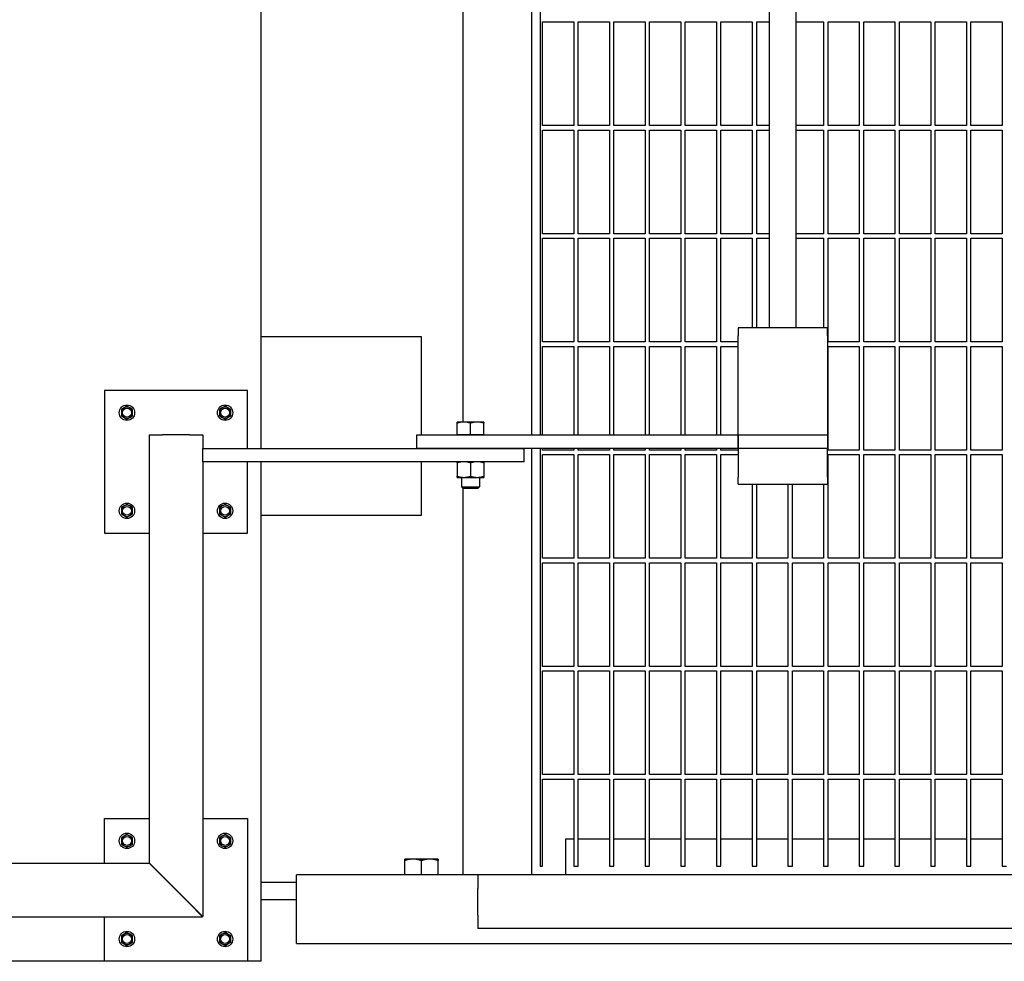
# Model space of a CAD drawing. Header units: inches. Extents: x 18 to 846, y -67 to 561.
# Tile 615 of 656: x 532 to 560, y 406 to 432. Entities that reach past the tile are written whole.
import ezdxf

# ---------------------------------------------------------------- set-up
doc = ezdxf.new("R2010")
doc.units = ezdxf.units.IN
doc.header["$LTSCALE"] = 24
doc.header["$MEASUREMENT"] = 0
doc.layers.add('Visible (ANSI)', color=7, linetype='Continuous', lineweight=30)

msp = doc.modelspace()

# ---------------------------------------------------------------- linework, layer by layer
at = {"layer": 'Visible (ANSI)'}
for p, q in [((538.67843, 445.13173), (538.67843, 420.38173)), ((546.25843, 444.75673), (546.25843, 420.75673)), ((546.50843, 444.75673), (546.50843, 420.75673)), ((544.33843, 444.39273), (544.33843, 421.12073)), ((552.92843, 423.75673), (552.92843, 441.75673)), ((553.67843, 423.75673), (553.67843, 441.75673)), ((546.57093, 429.42673), (546.57093, 432.33298)), ((546.57093, 432.33298), (547.44593, 432.33298)), ((547.44593, 432.33298), (547.44593, 429.42673)), ((547.57093, 429.42673), (547.57093, 432.33298)), ((547.57093, 432.33298), (548.44593, 432.33298)), ((548.44593, 432.33298), (548.44593, 429.42673)), ((548.57093, 429.42673), (548.57093, 432.33298)), ((548.57093, 432.33298), (549.44593, 432.33298)), ((549.44593, 432.33298), (549.44593, 429.42673)), ((549.57093, 429.42673), (549.57093, 432.33298)), ((549.57093, 432.33298), (550.44593, 432.33298)), ((550.44593, 432.33298), (550.44593, 429.42673)), ((550.57093, 429.42673), (550.57093, 432.33298)), ((550.57093, 432.33298), (551.44593, 432.33298)), ((551.44593, 432.33298), (551.44593, 429.42673)), ((551.57093, 429.42673), (551.57093, 432.33298)), ((551.57093, 432.33298), (552.44593, 432.33298)), ((552.44593, 432.33298), (552.44593, 429.42673)), ((552.57093, 429.42673), (552.57093, 432.33298)), ((552.57093, 432.33298), (552.92843, 432.33298)), ((553.67843, 432.33298), (554.44593, 432.33298)), ((554.44593, 432.33298), (554.44593, 429.42673)), ((554.57093, 429.42673), (554.57093, 432.33298)), ((554.57093, 432.33298), (555.44593, 432.33298)), ((555.44593, 432.33298), (555.44593, 429.42673)), ((555.57093, 429.42673), (555.57093, 432.33298)), ((555.57093, 432.33298), (556.44593, 432.33298)), ((556.44593, 432.33298), (556.44593, 429.42673)), ((556.57093, 429.42673), (556.57093, 432.33298)), ((556.57093, 432.33298), (557.44593, 432.33298)), ((557.44593, 432.33298), (557.44593, 429.42673)), ((557.57093, 429.42673), (557.57093, 432.33298)), ((557.57093, 432.33298), (558.44593, 432.33298)), ((558.44593, 432.33298), (558.44593, 429.42673)), ((558.57093, 429.42673), (558.57093, 432.33298)), ((558.57093, 432.33298), (559.44593, 432.33298)), ((559.44593, 432.33298), (559.44593, 429.42673)), ((547.44593, 429.42673), (546.57093, 429.42673)), ((546.57093, 426.39548), (546.57093, 429.30173)), ((546.57093, 429.30173), (547.44593, 429.30173)), ((547.44593, 429.30173), (547.44593, 426.39548)), ((548.44593, 429.42673), (547.57093, 429.42673)), ((547.57093, 426.39548), (547.57093, 429.30173)), ((547.57093, 429.30173), (548.44593, 429.30173)), ((548.44593, 429.30173), (548.44593, 426.39548)), ((549.44593, 429.42673), (548.57093, 429.42673)), ((548.57093, 426.39548), (548.57093, 429.30173)), ((548.57093, 429.30173), (549.44593, 429.30173)), ((549.44593, 429.30173), (549.44593, 426.39548)), ((550.44593, 429.42673), (549.57093, 429.42673)), ((549.57093, 426.39548), (549.57093, 429.30173)), ((549.57093, 429.30173), (550.44593, 429.30173)), ((550.44593, 429.30173), (550.44593, 426.39548)), ((551.44593, 429.42673), (550.57093, 429.42673)), ((550.57093, 426.39548), (550.57093, 429.30173)), ((550.57093, 429.30173), (551.44593, 429.30173)), ((551.44593, 429.30173), (551.44593, 426.39548)), ((552.44593, 429.42673), (551.57093, 429.42673)), ((551.57093, 426.39548), (551.57093, 429.30173)), ((551.57093, 429.30173), (552.44593, 429.30173)), ((552.44593, 429.30173), (552.44593, 426.39548)), ((552.92843, 429.42673), (552.57093, 429.42673)), ((552.57093, 426.39548), (552.57093, 429.30173)), ((552.57093, 429.30173), (552.92843, 429.30173)), ((554.44593, 429.42673), (553.67843, 429.42673)), ((553.67843, 429.30173), (554.44593, 429.30173)), ((554.44593, 429.30173), (554.44593, 426.39548)), ((555.44593, 429.42673), (554.57093, 429.42673)), ((554.57093, 426.39548), (554.57093, 429.30173)), ((554.57093, 429.30173), (555.44593, 429.30173)), ((555.44593, 429.30173), (555.44593, 426.39548)), ((556.44593, 429.42673), (555.57093, 429.42673)), ((555.57093, 426.39548), (555.57093, 429.30173)), ((555.57093, 429.30173), (556.44593, 429.30173)), ((556.44593, 429.30173), (556.44593, 426.39548)), ((557.44593, 429.42673), (556.57093, 429.42673)), ((556.57093, 426.39548), (556.57093, 429.30173)), ((556.57093, 429.30173), (557.44593, 429.30173)), ((557.44593, 429.30173), (557.44593, 426.39548)), ((558.44593, 429.42673), (557.57093, 429.42673)), ((557.57093, 426.39548), (557.57093, 429.30173)), ((557.57093, 429.30173), (558.44593, 429.30173)), ((558.44593, 429.30173), (558.44593, 426.39548)), ((559.44593, 429.42673), (558.57093, 429.42673)), ((558.57093, 426.39548), (558.57093, 429.30173)), ((558.57093, 429.30173), (559.44593, 429.30173)), ((559.44593, 429.30173), (559.44593, 426.39548)), ((547.44593, 426.39548), (546.57093, 426.39548)), ((546.57093, 423.36423), (546.57093, 426.27048)), ((546.57093, 426.27048), (547.44593, 426.27048)), ((547.44593, 426.27048), (547.44593, 423.36423)), ((548.44593, 426.39548), (547.57093, 426.39548)), ((547.57093, 423.36423), (547.57093, 426.27048)), ((547.57093, 426.27048), (548.44593, 426.27048)), ((548.44593, 426.27048), (548.44593, 423.36423)), ((549.44593, 426.39548), (548.57093, 426.39548)), ((548.57093, 423.36423), (548.57093, 426.27048)), ((548.57093, 426.27048), (549.44593, 426.27048)), ((549.44593, 426.27048), (549.44593, 423.36423)), ((550.44593, 426.39548), (549.57093, 426.39548)), ((549.57093, 423.36423), (549.57093, 426.27048)), ((549.57093, 426.27048), (550.44593, 426.27048)), ((550.44593, 426.27048), (550.44593, 423.36423)), ((551.44593, 426.39548), (550.57093, 426.39548)), ((550.57093, 423.36423), (550.57093, 426.27048)), ((550.57093, 426.27048), (551.44593, 426.27048)), ((551.44593, 426.27048), (551.44593, 423.36423)), ((552.44593, 426.39548), (551.57093, 426.39548)), ((551.57093, 423.36423), (551.57093, 426.27048)), ((551.57093, 426.27048), (552.44593, 426.27048)), ((552.44593, 426.27048), (552.44593, 423.75673)), ((552.92843, 426.39548), (552.57093, 426.39548)), ((552.57093, 423.75673), (552.57093, 426.27048)), ((552.57093, 426.27048), (552.92843, 426.27048)), ((554.44593, 426.39548), (553.67843, 426.39548)), ((553.67843, 426.27048), (554.44593, 426.27048)), ((554.44593, 426.27048), (554.44593, 423.75673)), ((555.44593, 426.39548), (554.57093, 426.39548)), ((554.57093, 423.36423), (554.57093, 426.27048)), ((554.57093, 426.27048), (555.44593, 426.27048)), ((555.44593, 426.27048), (555.44593, 423.36423)), ((556.44593, 426.39548), (555.57093, 426.39548)), ((555.57093, 423.36423), (555.57093, 426.27048)), ((555.57093, 426.27048), (556.44593, 426.27048)), ((556.44593, 426.27048), (556.44593, 423.36423)), ((557.44593, 426.39548), (556.57093, 426.39548)), ((556.57093, 423.36423), (556.57093, 426.27048)), ((556.57093, 426.27048), (557.44593, 426.27048)), ((557.44593, 426.27048), (557.44593, 423.36423)), ((558.44593, 426.39548), (557.57093, 426.39548)), ((557.57093, 423.36423), (557.57093, 426.27048)), ((557.57093, 426.27048), (558.44593, 426.27048)), ((558.44593, 426.27048), (558.44593, 423.36423)), ((559.44593, 426.39548), (558.57093, 426.39548)), ((558.57093, 423.36423), (558.57093, 426.27048)), ((558.57093, 426.27048), (559.44593, 426.27048)), ((559.44593, 426.27048), (559.44593, 423.36423)), ((554.55343, 423.75673), (552.05343, 423.75673)), ((552.05343, 423.75673), (552.05343, 423.53706)), ((554.55343, 423.53706), (554.55343, 423.75673)), ((543.17843, 423.50673), (538.67843, 423.50673)), ((543.17843, 420.75673), (543.17843, 423.50673)), ((552.05343, 420.86657), (552.05343, 423.53706)), ((554.55343, 423.53706), (554.55343, 420.86657)), ((547.44593, 423.36423), (546.57093, 423.36423)), ((546.57093, 420.75673), (546.57093, 423.23923)), ((546.57093, 423.23923), (547.44593, 423.23923)), ((547.44593, 423.23923), (547.44593, 420.75673)), ((548.44593, 423.36423), (547.57093, 423.36423)), ((547.57093, 420.75673), (547.57093, 423.23923)), ((547.57093, 423.23923), (548.44593, 423.23923)), ((548.44593, 423.23923), (548.44593, 420.75673)), ((549.44593, 423.36423), (548.57093, 423.36423)), ((548.57093, 420.75673), (548.57093, 423.23923)), ((548.57093, 423.23923), (549.44593, 423.23923)), ((549.44593, 423.23923), (549.44593, 420.75673)), ((550.44593, 423.36423), (549.57093, 423.36423)), ((549.57093, 420.75673), (549.57093, 423.23923)), ((549.57093, 423.23923), (550.44593, 423.23923)), ((550.44593, 423.23923), (550.44593, 420.75673)), ((551.44593, 423.36423), (550.57093, 423.36423)), ((550.57093, 420.75673), (550.57093, 423.23923)), ((550.57093, 423.23923), (551.44593, 423.23923)), ((551.44593, 423.23923), (551.44593, 420.75673)), ((552.05343, 423.36423), (551.57093, 423.36423)), ((551.57093, 420.75673), (551.57093, 423.23923)), ((551.57093, 423.23923), (552.05343, 423.23923)), ((555.44593, 423.36423), (554.57093, 423.36423)), ((554.57093, 420.33298), (554.57093, 423.23923)), ((554.57093, 423.23923), (555.44593, 423.23923)), ((555.44593, 423.23923), (555.44593, 420.33298)), ((556.44593, 423.36423), (555.57093, 423.36423)), ((555.57093, 420.33298), (555.57093, 423.23923)), ((555.57093, 423.23923), (556.44593, 423.23923)), ((556.44593, 423.23923), (556.44593, 420.33298)), ((557.44593, 423.36423), (556.57093, 423.36423)), ((556.57093, 420.33298), (556.57093, 423.23923)), ((556.57093, 423.23923), (557.44593, 423.23923)), ((557.44593, 423.23923), (557.44593, 420.33298)), ((558.44593, 423.36423), (557.57093, 423.36423)), ((557.57093, 420.33298), (557.57093, 423.23923)), ((557.57093, 423.23923), (558.44593, 423.23923)), ((558.44593, 423.23923), (558.44593, 420.33298)), ((559.44593, 423.36423), (558.57093, 423.36423)), ((558.57093, 420.33298), (558.57093, 423.23923)), ((558.57093, 423.23923), (559.44593, 423.23923)), ((559.44593, 423.23923), (559.44593, 420.33298)), ((538.30343, 422.00673), (534.30343, 422.00673)), ((534.30343, 422.00673), (534.30343, 418.00673)), ((538.30343, 420.38173), (538.30343, 422.00673)), ((534.85043, 421.51683), (534.77243, 421.4718)), ((534.92843, 421.56186), (534.85043, 421.51683)), ((535.00643, 421.51683), (534.92843, 421.56186)), ((535.08443, 421.4718), (535.00643, 421.51683)), ((537.60043, 421.51683), (537.52243, 421.4718)), ((537.67843, 421.56186), (537.60043, 421.51683)), ((537.75643, 421.51683), (537.67843, 421.56186)), ((537.83443, 421.4718), (537.75643, 421.51683)), ((534.77243, 421.4718), (534.77243, 421.38173)), ((534.77243, 421.38173), (534.77243, 421.29166)), ((534.77243, 421.29166), (534.85043, 421.24663)), ((534.85043, 421.24663), (534.92843, 421.2016)), ((534.92843, 421.2016), (535.00643, 421.24663)), ((535.00643, 421.24663), (535.08443, 421.29166)), ((535.08443, 421.38173), (535.08443, 421.4718)), ((535.08443, 421.29166), (535.08443, 421.38173)), ((537.52243, 421.4718), (537.52243, 421.38173)), ((537.52243, 421.38173), (537.52243, 421.29166)), ((537.52243, 421.29166), (537.60043, 421.24663)), ((537.60043, 421.24663), (537.67843, 421.2016)), ((537.67843, 421.2016), (537.75643, 421.24663)), ((537.75643, 421.24663), (537.83443, 421.29166)), ((537.83443, 421.38173), (537.83443, 421.4718)), ((537.83443, 421.29166), (537.83443, 421.38173)), ((544.36593, 421.12073), (544.17843, 421.12073)), ((544.17843, 420.75673), (544.17843, 421.08724)), ((544.74093, 421.12073), (544.36593, 421.12073)), ((544.55343, 420.75673), (544.55343, 421.08724)), ((544.92843, 421.12073), (544.74093, 421.12073)), ((544.92843, 420.75673), (544.92843, 421.08724)), ((535.55343, 420.75673), (535.55343, 408.7638)), ((535.55343, 420.75673), (535.92843, 420.75673)), ((536.67843, 420.75673), (535.92843, 420.75673)), ((536.67843, 420.75673), (537.05343, 420.75673)), ((537.05343, 420.75673), (537.05343, 420.38173)), ((543.05343, 420.75673), (552.05343, 420.75673)), ((543.05343, 420.38173), (543.05343, 420.75673)), ((544.36593, 420.75673), (544.17843, 420.75673)), ((544.17843, 420.75673), (544.17843, 420.75673)), ((544.55343, 420.75673), (544.36593, 420.75673)), ((544.74093, 420.75673), (544.55343, 420.75673)), ((544.92843, 420.75673), (544.74093, 420.75673)), ((544.92843, 420.75673), (544.92843, 420.75673)), ((552.05343, 420.75673), (552.05343, 420.86657)), ((552.05343, 420.75673), (554.55343, 420.75673)), ((552.05343, 420.38173), (552.05343, 420.75673)), ((552.05343, 420.75673), (552.05343, 420.38173)), ((554.55343, 420.86657), (554.55343, 420.75673)), ((554.55343, 420.75673), (554.55343, 420.38173)), ((537.05343, 420.38173), (546.05343, 420.38173)), ((537.05343, 420.00673), (537.05343, 420.38173)), ((552.05343, 420.38173), (543.05343, 420.38173)), ((546.05343, 420.00673), (546.05343, 420.38173)), ((546.25843, 420.38173), (546.25843, 408.42673)), ((546.50843, 420.38173), (546.50843, 408.67673)), ((546.57093, 420.33298), (546.57093, 420.38173)), ((547.44593, 420.33298), (546.57093, 420.33298)), ((546.57093, 417.30173), (546.57093, 420.20798)), ((546.57093, 420.20798), (547.44593, 420.20798)), ((547.44593, 420.38173), (547.44593, 420.33298)), ((547.44593, 420.20798), (547.44593, 417.30173)), ((547.57093, 420.33298), (547.57093, 420.38173)), ((548.44593, 420.33298), (547.57093, 420.33298)), ((547.57093, 417.30173), (547.57093, 420.20798)), ((547.57093, 420.20798), (548.44593, 420.20798)), ((548.44593, 420.38173), (548.44593, 420.33298)), ((548.44593, 420.20798), (548.44593, 417.30173)), ((548.57093, 420.33298), (548.57093, 420.38173)), ((549.44593, 420.33298), (548.57093, 420.33298)), ((548.57093, 417.30173), (548.57093, 420.20798)), ((548.57093, 420.20798), (549.44593, 420.20798)), ((549.44593, 420.38173), (549.44593, 420.33298)), ((549.44593, 420.20798), (549.44593, 417.30173)), ((549.57093, 420.33298), (549.57093, 420.38173)), ((550.44593, 420.33298), (549.57093, 420.33298)), ((549.57093, 417.30173), (549.57093, 420.20798)), ((549.57093, 420.20798), (550.44593, 420.20798)), ((550.44593, 420.38173), (550.44593, 420.33298)), ((550.44593, 420.20798), (550.44593, 417.30173)), ((550.57093, 420.33298), (550.57093, 420.38173)), ((551.44593, 420.33298), (550.57093, 420.33298)), ((550.57093, 417.30173), (550.57093, 420.20798)), ((550.57093, 420.20798), (551.44593, 420.20798)), ((551.44593, 420.38173), (551.44593, 420.33298)), ((551.44593, 420.20798), (551.44593, 417.30173)), ((551.57093, 420.33298), (551.57093, 420.38173)), ((552.05343, 420.33298), (551.57093, 420.33298)), ((551.57093, 417.30173), (551.57093, 420.20798)), ((551.57093, 420.20798), (552.05343, 420.20798)), ((554.55343, 420.38173), (552.05343, 420.38173)), ((552.05343, 420.38173), (552.05343, 419.57173)), ((554.55343, 419.57173), (554.55343, 420.38173)), ((555.44593, 420.33298), (554.57093, 420.33298)), ((554.57093, 417.30173), (554.57093, 420.20798)), ((554.57093, 420.20798), (555.44593, 420.20798)), ((555.44593, 420.20798), (555.44593, 417.30173)), ((556.44593, 420.33298), (555.57093, 420.33298)), ((555.57093, 417.30173), (555.57093, 420.20798)), ((555.57093, 420.20798), (556.44593, 420.20798)), ((556.44593, 420.20798), (556.44593, 417.30173)), ((557.44593, 420.33298), (556.57093, 420.33298)), ((556.57093, 417.30173), (556.57093, 420.20798)), ((556.57093, 420.20798), (557.44593, 420.20798)), ((557.44593, 420.20798), (557.44593, 417.30173)), ((558.44593, 420.33298), (557.57093, 420.33298)), ((557.57093, 417.30173), (557.57093, 420.20798)), ((557.57093, 420.20798), (558.44593, 420.20798)), ((558.44593, 420.20798), (558.44593, 417.30173)), ((559.44593, 420.33298), (558.57093, 420.33298)), ((558.57093, 417.30173), (558.57093, 420.20798)), ((558.57093, 420.20798), (559.44593, 420.20798)), ((559.44593, 420.20798), (559.44593, 417.30173)), ((537.05343, 420.00673), (537.05343, 407.2638)), ((546.05343, 420.00673), (537.05343, 420.00673)), ((538.30343, 418.00673), (538.30343, 420.00673)), ((538.67843, 420.00673), (538.67843, 406.00673)), ((543.17843, 418.50673), (543.17843, 420.00673)), ((544.17843, 419.97324), (544.17843, 419.60222)), ((544.55343, 419.97324), (544.55343, 419.60222)), ((544.92843, 419.97324), (544.92843, 419.60222)), ((544.17843, 419.56873), (544.36593, 419.56873)), ((544.30343, 419.56873), (544.30343, 419.3025)), ((544.36593, 419.56873), (544.74093, 419.56873)), ((544.74093, 419.56873), (544.92843, 419.56873)), ((544.80343, 419.56873), (544.80343, 419.3025)), ((552.05343, 419.38173), (552.05343, 419.57173)), ((554.55343, 419.57173), (554.55343, 419.38173)), ((544.30343, 419.3025), (544.80343, 419.3025)), ((544.35062, 419.25673), (544.30343, 419.3025)), ((544.75624, 419.25673), (544.80343, 419.3025)), ((552.05343, 419.38173), (554.55343, 419.38173)), ((552.44593, 419.38173), (552.44593, 417.30173)), ((552.57093, 417.30173), (552.57093, 419.38173)), ((553.44593, 419.38173), (553.44593, 417.30173)), ((553.57093, 417.30173), (553.57093, 419.38173)), ((554.44593, 419.38173), (554.44593, 417.30173)), ((544.33843, 419.26855), (544.33843, 408.42673)), ((544.75624, 419.25673), (544.35062, 419.25673)), ((534.85043, 418.76683), (534.77243, 418.7218)), ((534.92843, 418.81186), (534.85043, 418.76683)), ((535.00643, 418.76683), (534.92843, 418.81186)), ((535.08443, 418.7218), (535.00643, 418.76683)), ((537.60043, 418.76683), (537.52243, 418.7218)), ((537.67843, 418.81186), (537.60043, 418.76683)), ((537.75643, 418.76683), (537.67843, 418.81186)), ((537.83443, 418.7218), (537.75643, 418.76683)), ((534.77243, 418.7218), (534.77243, 418.63173)), ((534.77243, 418.63173), (534.77243, 418.54166)), ((534.77243, 418.54166), (534.85043, 418.49663)), ((534.85043, 418.49663), (534.92843, 418.4516)), ((534.92843, 418.4516), (535.00643, 418.49663)), ((535.00643, 418.49663), (535.08443, 418.54166)), ((535.08443, 418.63173), (535.08443, 418.7218)), ((535.08443, 418.54166), (535.08443, 418.63173)), ((537.52243, 418.7218), (537.52243, 418.63173)), ((537.52243, 418.63173), (537.52243, 418.54166)), ((537.52243, 418.54166), (537.60043, 418.49663)), ((537.60043, 418.49663), (537.67843, 418.4516)), ((537.67843, 418.4516), (537.75643, 418.49663)), ((537.75643, 418.49663), (537.83443, 418.54166)), ((537.83443, 418.63173), (537.83443, 418.7218)), ((537.83443, 418.54166), (537.83443, 418.63173)), ((538.67843, 418.50673), (543.17843, 418.50673)), ((534.30343, 418.00673), (535.55343, 418.00673)), ((537.05343, 418.00673), (538.30343, 418.00673)), ((547.44593, 417.30173), (546.57093, 417.30173)), ((546.57093, 414.27048), (546.57093, 417.17673)), ((546.57093, 417.17673), (547.44593, 417.17673)), ((547.44593, 417.17673), (547.44593, 414.27048)), ((548.44593, 417.30173), (547.57093, 417.30173)), ((547.57093, 414.27048), (547.57093, 417.17673)), ((547.57093, 417.17673), (548.44593, 417.17673)), ((548.44593, 417.17673), (548.44593, 414.27048)), ((549.44593, 417.30173), (548.57093, 417.30173)), ((548.57093, 414.27048), (548.57093, 417.17673)), ((548.57093, 417.17673), (549.44593, 417.17673)), ((549.44593, 417.17673), (549.44593, 414.27048)), ((550.44593, 417.30173), (549.57093, 417.30173)), ((549.57093, 414.27048), (549.57093, 417.17673)), ((549.57093, 417.17673), (550.44593, 417.17673)), ((550.44593, 417.17673), (550.44593, 414.27048)), ((551.44593, 417.30173), (550.57093, 417.30173)), ((550.57093, 414.27048), (550.57093, 417.17673)), ((550.57093, 417.17673), (551.44593, 417.17673)), ((551.44593, 417.17673), (551.44593, 414.27048)), ((552.44593, 417.30173), (551.57093, 417.30173)), ((551.57093, 414.27048), (551.57093, 417.17673)), ((551.57093, 417.17673), (552.44593, 417.17673)), ((552.44593, 417.17673), (552.44593, 414.27048)), ((553.44593, 417.30173), (552.57093, 417.30173)), ((552.57093, 414.27048), (552.57093, 417.17673)), ((552.57093, 417.17673), (553.44593, 417.17673)), ((553.44593, 417.17673), (553.44593, 414.27048)), ((554.44593, 417.30173), (553.57093, 417.30173)), ((553.57093, 414.27048), (553.57093, 417.17673)), ((553.57093, 417.17673), (554.44593, 417.17673)), ((554.44593, 417.17673), (554.44593, 414.27048)), ((555.44593, 417.30173), (554.57093, 417.30173)), ((554.57093, 414.27048), (554.57093, 417.17673)), ((554.57093, 417.17673), (555.44593, 417.17673)), ((555.44593, 417.17673), (555.44593, 414.27048)), ((556.44593, 417.30173), (555.57093, 417.30173)), ((555.57093, 414.27048), (555.57093, 417.17673)), ((555.57093, 417.17673), (556.44593, 417.17673)), ((556.44593, 417.17673), (556.44593, 414.27048)), ((557.44593, 417.30173), (556.57093, 417.30173)), ((556.57093, 414.27048), (556.57093, 417.17673)), ((556.57093, 417.17673), (557.44593, 417.17673)), ((557.44593, 417.17673), (557.44593, 414.27048)), ((558.44593, 417.30173), (557.57093, 417.30173)), ((557.57093, 414.27048), (557.57093, 417.17673)), ((557.57093, 417.17673), (558.44593, 417.17673)), ((558.44593, 417.17673), (558.44593, 414.27048)), ((559.44593, 417.30173), (558.57093, 417.30173)), ((558.57093, 414.27048), (558.57093, 417.17673)), ((558.57093, 417.17673), (559.44593, 417.17673)), ((559.44593, 417.17673), (559.44593, 414.27048)), ((547.44593, 414.27048), (546.57093, 414.27048)), ((546.57093, 411.23923), (546.57093, 414.14548)), ((546.57093, 414.14548), (547.44593, 414.14548)), ((547.44593, 414.14548), (547.44593, 411.23923)), ((548.44593, 414.27048), (547.57093, 414.27048)), ((547.57093, 411.23923), (547.57093, 414.14548)), ((547.57093, 414.14548), (548.44593, 414.14548)), ((548.44593, 414.14548), (548.44593, 411.23923)), ((549.44593, 414.27048), (548.57093, 414.27048)), ((548.57093, 411.23923), (548.57093, 414.14548)), ((548.57093, 414.14548), (549.44593, 414.14548)), ((549.44593, 414.14548), (549.44593, 411.23923)), ((550.44593, 414.27048), (549.57093, 414.27048)), ((549.57093, 411.23923), (549.57093, 414.14548)), ((549.57093, 414.14548), (550.44593, 414.14548)), ((550.44593, 414.14548), (550.44593, 411.23923)), ((551.44593, 414.27048), (550.57093, 414.27048)), ((550.57093, 411.23923), (550.57093, 414.14548)), ((550.57093, 414.14548), (551.44593, 414.14548)), ((551.44593, 414.14548), (551.44593, 411.23923)), ((552.44593, 414.27048), (551.57093, 414.27048)), ((551.57093, 411.23923), (551.57093, 414.14548)), ((551.57093, 414.14548), (552.44593, 414.14548)), ((552.44593, 414.14548), (552.44593, 411.23923)), ((553.44593, 414.27048), (552.57093, 414.27048)), ((552.57093, 411.23923), (552.57093, 414.14548)), ((552.57093, 414.14548), (553.44593, 414.14548)), ((553.44593, 414.14548), (553.44593, 411.23923)), ((554.44593, 414.27048), (553.57093, 414.27048)), ((553.57093, 411.23923), (553.57093, 414.14548)), ((553.57093, 414.14548), (554.44593, 414.14548)), ((554.44593, 414.14548), (554.44593, 411.23923)), ((555.44593, 414.27048), (554.57093, 414.27048)), ((554.57093, 411.23923), (554.57093, 414.14548)), ((554.57093, 414.14548), (555.44593, 414.14548)), ((555.44593, 414.14548), (555.44593, 411.23923)), ((556.44593, 414.27048), (555.57093, 414.27048)), ((555.57093, 411.23923), (555.57093, 414.14548)), ((555.57093, 414.14548), (556.44593, 414.14548)), ((556.44593, 414.14548), (556.44593, 411.23923)), ((557.44593, 414.27048), (556.57093, 414.27048)), ((556.57093, 411.23923), (556.57093, 414.14548)), ((556.57093, 414.14548), (557.44593, 414.14548)), ((557.44593, 414.14548), (557.44593, 411.23923)), ((558.44593, 414.27048), (557.57093, 414.27048)), ((557.57093, 411.23923), (557.57093, 414.14548)), ((557.57093, 414.14548), (558.44593, 414.14548)), ((558.44593, 414.14548), (558.44593, 411.23923)), ((559.44593, 414.27048), (558.57093, 414.27048)), ((558.57093, 411.23923), (558.57093, 414.14548)), ((558.57093, 414.14548), (559.44593, 414.14548)), ((559.44593, 414.14548), (559.44593, 411.23923)), ((547.44593, 411.23923), (546.57093, 411.23923)), ((546.57093, 408.67673), (546.57093, 411.11423)), ((546.57093, 411.11423), (547.44593, 411.11423)), ((547.44593, 411.11423), (547.44593, 408.67673)), ((548.44593, 411.23923), (547.57093, 411.23923)), ((547.57093, 408.67673), (547.57093, 411.11423)), ((547.57093, 411.11423), (548.44593, 411.11423)), ((548.44593, 411.11423), (548.44593, 408.67673)), ((549.44593, 411.23923), (548.57093, 411.23923)), ((548.57093, 408.67673), (548.57093, 411.11423)), ((548.57093, 411.11423), (549.44593, 411.11423)), ((549.44593, 411.11423), (549.44593, 408.67673)), ((550.44593, 411.23923), (549.57093, 411.23923)), ((549.57093, 408.67673), (549.57093, 411.11423)), ((549.57093, 411.11423), (550.44593, 411.11423)), ((550.44593, 411.11423), (550.44593, 408.67673)), ((551.44593, 411.23923), (550.57093, 411.23923)), ((550.57093, 408.67673), (550.57093, 411.11423)), ((550.57093, 411.11423), (551.44593, 411.11423)), ((551.44593, 411.11423), (551.44593, 408.67673)), ((552.44593, 411.23923), (551.57093, 411.23923)), ((551.57093, 408.67673), (551.57093, 411.11423)), ((551.57093, 411.11423), (552.44593, 411.11423)), ((552.44593, 411.11423), (552.44593, 408.67673)), ((553.44593, 411.23923), (552.57093, 411.23923)), ((552.57093, 408.67673), (552.57093, 411.11423)), ((552.57093, 411.11423), (553.44593, 411.11423)), ((553.44593, 411.11423), (553.44593, 408.67673)), ((554.44593, 411.23923), (553.57093, 411.23923)), ((553.57093, 408.67673), (553.57093, 411.11423)), ((553.57093, 411.11423), (554.44593, 411.11423)), ((554.44593, 411.11423), (554.44593, 408.67673)), ((555.44593, 411.23923), (554.57093, 411.23923)), ((554.57093, 408.67673), (554.57093, 411.11423)), ((554.57093, 411.11423), (555.44593, 411.11423)), ((555.44593, 411.11423), (555.44593, 408.67673)), ((556.44593, 411.23923), (555.57093, 411.23923)), ((555.57093, 408.67673), (555.57093, 411.11423)), ((555.57093, 411.11423), (556.44593, 411.11423)), ((556.44593, 411.11423), (556.44593, 408.67673)), ((557.44593, 411.23923), (556.57093, 411.23923)), ((556.57093, 408.67673), (556.57093, 411.11423)), ((556.57093, 411.11423), (557.44593, 411.11423)), ((557.44593, 411.11423), (557.44593, 408.67673)), ((558.44593, 411.23923), (557.57093, 411.23923)), ((557.57093, 408.67673), (557.57093, 411.11423)), ((557.57093, 411.11423), (558.44593, 411.11423)), ((558.44593, 411.11423), (558.44593, 408.67673)), ((559.44593, 411.23923), (558.57093, 411.23923)), ((558.57093, 408.67673), (558.57093, 411.11423)), ((558.57093, 411.11423), (559.44593, 411.11423)), ((559.44593, 411.11423), (559.44593, 408.67673)), ((534.30343, 410.00673), (535.55343, 410.00673)), ((534.30343, 408.75673), (534.30343, 410.00673)), ((537.05343, 410.00673), (538.30343, 410.00673)), ((538.30343, 410.00673), (538.30343, 406.00673)), ((534.85043, 409.51683), (534.77243, 409.4718)), ((534.77243, 409.4718), (534.77243, 409.38173)), ((534.77243, 409.38173), (534.77243, 409.29166)), ((534.92843, 409.56186), (534.85043, 409.51683)), ((535.00643, 409.51683), (534.92843, 409.56186)), ((535.08443, 409.4718), (535.00643, 409.51683)), ((535.08443, 409.38173), (535.08443, 409.4718)), ((535.08443, 409.29166), (535.08443, 409.38173)), ((537.60043, 409.51683), (537.52243, 409.4718)), ((537.52243, 409.4718), (537.52243, 409.38173)), ((537.52243, 409.38173), (537.52243, 409.29166)), ((537.67843, 409.56186), (537.60043, 409.51683)), ((537.75643, 409.51683), (537.67843, 409.56186)), ((537.83443, 409.4718), (537.75643, 409.51683)), ((537.83443, 409.38173), (537.83443, 409.4718)), ((537.83443, 409.29166), (537.83443, 409.38173)), ((547.44593, 409.42673), (547.21843, 409.42673)), ((547.21843, 409.42673), (547.21843, 408.42673)), ((548.44593, 409.42673), (547.57093, 409.42673)), ((549.44593, 409.42673), (548.57093, 409.42673)), ((550.44593, 409.42673), (549.57093, 409.42673)), ((551.44593, 409.42673), (550.57093, 409.42673)), ((552.44593, 409.42673), (551.57093, 409.42673)), ((553.44593, 409.42673), (552.57093, 409.42673)), ((554.44593, 409.42673), (553.57093, 409.42673)), ((555.44593, 409.42673), (554.57093, 409.42673)), ((556.44593, 409.42673), (555.57093, 409.42673)), ((557.44593, 409.42673), (556.57093, 409.42673)), ((558.44593, 409.42673), (557.57093, 409.42673)), ((559.44593, 409.42673), (558.57093, 409.42673)), ((534.77243, 409.29166), (534.85043, 409.24663)), ((534.85043, 409.24663), (534.92843, 409.2016)), ((534.92843, 409.2016), (535.00643, 409.24663)), ((535.00643, 409.24663), (535.08443, 409.29166)), ((537.52243, 409.29166), (537.60043, 409.24663)), ((537.60043, 409.24663), (537.67843, 409.2016)), ((537.67843, 409.2016), (537.75643, 409.24663)), ((537.75643, 409.24663), (537.83443, 409.29166)), ((542.94393, 408.87073), (542.70943, 408.87073)), ((542.70943, 408.42673), (542.70943, 408.82884)), ((543.41293, 408.87073), (542.94393, 408.87073)), ((543.17843, 408.42673), (543.17843, 408.82884)), ((543.64743, 408.87073), (543.41293, 408.87073)), ((543.64743, 408.42673), (543.64743, 408.82884)), ((444.53743, 408.75673), (535.54636, 408.75673)), ((535.54636, 408.75673), (535.92136, 408.38173)), ((535.92843, 408.3888), (535.55343, 408.7638)), ((546.50843, 408.67673), (546.57093, 408.67673)), ((547.44593, 408.67673), (547.57093, 408.67673)), ((548.44593, 408.67673), (548.57093, 408.67673)), ((549.44593, 408.67673), (549.57093, 408.67673)), ((550.44593, 408.67673), (550.57093, 408.67673)), ((551.44593, 408.67673), (551.57093, 408.67673)), ((552.44593, 408.67673), (552.57093, 408.67673)), ((553.44593, 408.67673), (553.57093, 408.67673)), ((554.44593, 408.67673), (554.57093, 408.67673)), ((555.44593, 408.67673), (555.57093, 408.67673)), ((556.44593, 408.67673), (556.57093, 408.67673)), ((557.44593, 408.67673), (557.57093, 408.67673)), ((558.44593, 408.67673), (558.57093, 408.67673)), ((559.44593, 408.67673), (559.57093, 408.67673)), ((536.67136, 407.63173), (535.92136, 408.38173)), ((535.92843, 408.3888), (536.67843, 407.6388)), ((544.75843, 408.42673), (539.67843, 408.42673)), ((539.67843, 406.50673), (539.67843, 408.42673)), ((544.75843, 408.42673), (544.33843, 408.42673)), ((582.75843, 408.42673), (544.75843, 408.42673)), ((544.75843, 408.42673), (544.75843, 408.05173)), ((538.67843, 408.22673), (539.67843, 408.22673)), ((544.75843, 407.30173), (544.75843, 408.05173)), ((539.67843, 407.72673), (538.67843, 407.72673)), ((536.67136, 407.63173), (537.04636, 407.25673)), ((537.05343, 407.2638), (536.67843, 407.6388)), ((444.53743, 407.25673), (537.04636, 407.25673)), ((534.30343, 406.00673), (534.30343, 407.25673)), ((544.75843, 407.30173), (544.75843, 406.92673)), ((584.25843, 406.92673), (544.75843, 406.92673)), ((534.85043, 406.76683), (534.77243, 406.7218)), ((534.77243, 406.7218), (534.77243, 406.63173)), ((534.77243, 406.63173), (534.77243, 406.54166)), ((534.92843, 406.81186), (534.85043, 406.76683)), ((535.00643, 406.76683), (534.92843, 406.81186)), ((535.08443, 406.7218), (535.00643, 406.76683)), ((535.08443, 406.63173), (535.08443, 406.7218)), ((535.08443, 406.54166), (535.08443, 406.63173)), ((537.60043, 406.76683), (537.52243, 406.7218)), ((537.52243, 406.7218), (537.52243, 406.63173)), ((537.52243, 406.63173), (537.52243, 406.54166)), ((537.67843, 406.81186), (537.60043, 406.76683)), ((537.75643, 406.76683), (537.67843, 406.81186)), ((537.83443, 406.7218), (537.75643, 406.76683)), ((537.83443, 406.63173), (537.83443, 406.7218)), ((537.83443, 406.54166), (537.83443, 406.63173)), ((534.77243, 406.54166), (534.85043, 406.49663)), ((534.85043, 406.49663), (534.92843, 406.4516)), ((534.92843, 406.4516), (535.00643, 406.49663)), ((535.00643, 406.49663), (535.08443, 406.54166)), ((537.52243, 406.54166), (537.60043, 406.49663)), ((537.60043, 406.49663), (537.67843, 406.4516)), ((537.67843, 406.4516), (537.75643, 406.49663)), ((537.75643, 406.49663), (537.83443, 406.54166)), ((539.67843, 406.50673), (584.67843, 406.50673)), ((534.30343, 406.00673), (508.67843, 406.00673)), ((538.30343, 406.00673), (534.30343, 406.00673)), ((538.67843, 406.00673), (538.30343, 406.00673))]:
    msp.add_line(p, q, dxfattribs=at)
for centre, radius in [((534.92843, 421.38173), 0.216), ((534.92843, 421.38173), 0.1248), ((537.67843, 421.38173), 0.216), ((537.67843, 421.38173), 0.1248), ((534.92843, 418.63173), 0.216), ((534.92843, 418.63173), 0.1248), ((537.67843, 418.63173), 0.216), ((537.67843, 418.63173), 0.1248), ((534.92843, 409.38173), 0.216), ((534.92843, 409.38173), 0.1248), ((537.67843, 409.38173), 0.216), ((537.67843, 409.38173), 0.1248), ((534.92843, 406.63173), 0.216), ((534.92843, 406.63173), 0.1248), ((537.67843, 406.63173), 0.216), ((537.67843, 406.63173), 0.1248)]:
    msp.add_circle(centre, radius, dxfattribs=at)
for centre, start, end in [((534.92843, 421.38173), 120, 180), ((534.92843, 421.38173), 60, 120), ((534.92843, 421.38173), 0, 60), ((537.67843, 421.38173), 120, 180), ((537.67843, 421.38173), 60, 120), ((537.67843, 421.38173), 0, 60), ((534.92843, 421.38173), 180, 240), ((534.92843, 421.38173), 240, 300), ((534.92843, 421.38173), 300, 0), ((537.67843, 421.38173), 180, 240), ((537.67843, 421.38173), 240, 300), ((537.67843, 421.38173), 300, 0), ((534.92843, 418.63173), 120, 180), ((534.92843, 418.63173), 60, 120), ((534.92843, 418.63173), 0, 60), ((537.67843, 418.63173), 120, 180), ((537.67843, 418.63173), 60, 120), ((537.67843, 418.63173), 0, 60), ((534.92843, 418.63173), 180, 240), ((534.92843, 418.63173), 240, 300), ((534.92843, 418.63173), 300, 0), ((537.67843, 418.63173), 180, 240), ((537.67843, 418.63173), 240, 300), ((537.67843, 418.63173), 300, 0), ((534.92843, 409.38173), 120, 180), ((534.92843, 409.38173), 180, 240), ((534.92843, 409.38173), 60, 120), ((534.92843, 409.38173), 0, 60), ((534.92843, 409.38173), 300, 0), ((537.67843, 409.38173), 120, 180), ((537.67843, 409.38173), 180, 240), ((537.67843, 409.38173), 60, 120), ((537.67843, 409.38173), 0, 60), ((537.67843, 409.38173), 300, 0), ((534.92843, 409.38173), 240, 300), ((537.67843, 409.38173), 240, 300), ((534.92843, 406.63173), 120, 180), ((534.92843, 406.63173), 180, 240), ((534.92843, 406.63173), 60, 120), ((534.92843, 406.63173), 0, 60), ((534.92843, 406.63173), 300, 0), ((537.67843, 406.63173), 120, 180), ((537.67843, 406.63173), 180, 240), ((537.67843, 406.63173), 60, 120), ((537.67843, 406.63173), 0, 60), ((537.67843, 406.63173), 300, 0), ((534.92843, 406.63173), 240, 300), ((537.67843, 406.63173), 240, 300)]:
    msp.add_arc(centre, 0.156, start, end, dxfattribs=at)
for points in [[(544.17843, 421.08724), (544.17843, 421.12073), (544.17843, 421.12073)], [(544.36593, 421.12073), (544.27891, 421.12073), (544.17843, 421.08724)], [(544.55343, 421.08724), (544.45295, 421.12073), (544.36593, 421.12073)], [(544.74093, 421.12073), (544.65391, 421.12073), (544.55343, 421.08724)], [(544.92843, 421.08724), (544.82795, 421.12073), (544.74093, 421.12073)], [(544.92843, 421.12073), (544.92843, 421.12073), (544.92843, 421.08724)], [(544.17843, 419.97324), (544.17843, 420.00673), (544.17843, 420.00673)], [(544.36593, 420.00673), (544.27891, 420.00673), (544.17843, 419.97324)], [(544.55343, 419.97324), (544.45295, 420.00673), (544.36593, 420.00673)], [(544.74093, 420.00673), (544.65391, 420.00673), (544.55343, 419.97324)], [(544.92843, 419.97324), (544.82795, 420.00673), (544.74093, 420.00673)], [(544.92843, 420.00673), (544.92843, 420.00673), (544.92843, 419.97324)], [(544.17843, 419.60222), (544.27891, 419.56873), (544.36593, 419.56873)], [(544.17843, 419.56873), (544.17843, 419.56873), (544.17843, 419.60222)], [(544.36593, 419.56873), (544.45295, 419.56873), (544.55343, 419.60222)], [(544.55343, 419.60222), (544.65391, 419.56873), (544.74093, 419.56873)], [(544.74093, 419.56873), (544.82795, 419.56873), (544.92843, 419.60222)], [(544.92843, 419.60222), (544.92843, 419.56873), (544.92843, 419.56873)], [(542.70943, 408.82884), (542.70943, 408.87073), (542.70943, 408.87073)], [(542.94393, 408.87073), (542.8351, 408.87073), (542.70943, 408.82884)], [(543.17843, 408.82884), (543.05276, 408.87073), (542.94393, 408.87073)], [(543.41293, 408.87073), (543.3041, 408.87073), (543.17843, 408.82884)], [(543.64743, 408.82884), (543.52176, 408.87073), (543.41293, 408.87073)], [(543.64743, 408.87073), (543.64743, 408.87073), (543.64743, 408.82884)]]:
    msp.add_rational_spline(points, [1, 1.0379548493, 1], degree=2, dxfattribs=at)

doc.saveas('drawing.dxf')
